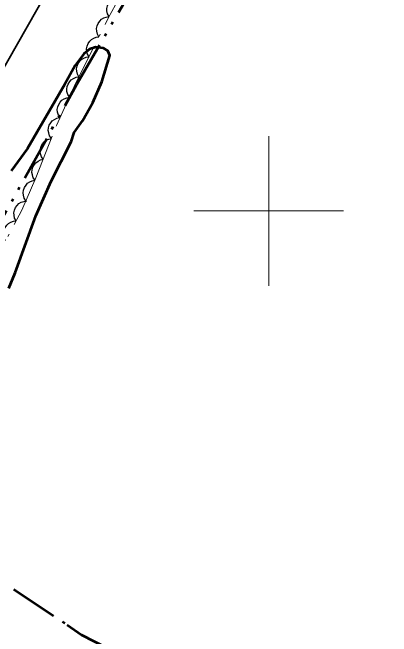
# Model space of a CAD drawing. Extents: x 386081 to 389416, y 5130568 to 5134082.
# Drawn here: x 387965.8 to 388016.4, y 5132143.2 to 5132226.5 of the extents above; entities that cross this region are included whole.
import ezdxf

# ---------------------------------------------------------------- set-up
doc = ezdxf.new("R2010")
doc.units = 0
doc.header["$LTSCALE"] = 1.2
doc.linetypes.add('DASH_DOUBLE_DOT', pattern=[9.2, 5, -1.2, 0.3, -1.2, 0.3, -1.2])
doc.linetypes.add('DOT_DASHED', pattern=[7.7, 5, -1.2, 0.3, -1.2])
for name, color, linetype, lineweight in [('1', 7, 'Continuous', 53), ('23', 7, 'Continuous', 40), ('4', 7, 'DASH_DOUBLE_DOT', 53), ('44', 7, 'Continuous', 25), ('61', 7, 'Continuous', 13)]:
    doc.layers.add(name, color=color, linetype=linetype, lineweight=lineweight)

msp = doc.modelspace()

# ---------------------------------------------------------------- linework, layer by layer
at = {"layer": '1'}
msp.add_lwpolyline([(387965.29, 5132189.68), (387966.15, 5132191.73), (387968.93, 5132199.34), (387970.95, 5132203.98), (387973.64, 5132209.24), (387974.02, 5132210.5), (387975.16, 5132212.05), (387976.54, 5132214.49), (387977.71, 5132217.23), (387978.8, 5132220.76), (387978.54, 5132221.38), (387977.96, 5132221.73), (387976.94, 5132221.87), (387976.07, 5132221.61), (387975.31, 5132221), (387974.16, 5132219.44), (387972.8, 5132216.93), (387967.78, 5132208.36), (387965.64, 5132205.38)], dxfattribs=at)
at = {"layer": '23', "lineweight": 35}
msp.add_lwpolyline([(388350.66, 5132898.63), (388202.91, 5132638.38), (388174.85, 5132589.18), (388148.16, 5132542.09), (388122.46, 5132497.01), (388036.96, 5132346.4), (388027.91, 5132330.61), (387994.29, 5132271.3), (387943.96, 5132182.8), (387915.65, 5132132.74), (387888.36, 5132084.71), (387863.09, 5132039.98), (387797.42, 5131924.62), (387647.54, 5131660.34), (387567.35, 5131519.3), (387534.84, 5131461.86), (387476.24, 5131358.73)], dxfattribs=at)
at = {"layer": '4'}
for points in [[(387944.05, 5132162.9), (387952.17, 5132176.13), (387962.08, 5132194.8), (387974.4, 5132216.94), (387987.26, 5132239.19), (388010.09, 5132278.21), (388026.45, 5132304.05)], [(387896.42, 5132082.98), (387907.41, 5132100.79), (387918.87, 5132120.38), (387930.85, 5132139.8), (387941.72, 5132159.09), (387944.05, 5132162.9), (387946.86, 5132161.36), (387959.56, 5132153.3), (387966.28, 5132149.25), (387973.11, 5132144.74), (387975.01, 5132143.38), (387981.72, 5132139.96), (387996.63, 5132133.25), (387999.15, 5132132.05), (388000.86, 5132130.97), (388003.99, 5132127.92), (388005.68, 5132125.98), (388012.15, 5132120.11), (388014.32, 5132118.28), (388020.68, 5132114.3)]]:
    msp.add_lwpolyline(points, dxfattribs=at)
at = {"layer": '44', "linetype": 'DOT_DASHED', "lineweight": 13}
for points in [[(387978.57, 5132225.75), (387982.87, 5132233.69), (387986.66, 5132239.96), (387992.26, 5132249.91), (388005.38, 5132272.62), (388013.72, 5132286.38), (388024.14, 5132304.21)], [(387880.02, 5132047.67), (387885.79, 5132056.61), (387898.32, 5132079.17), (387907.18, 5132095.8), (387909.09, 5132100.12), (387910.93, 5132103.5), (387913.21, 5132107.05), (387922.6, 5132122.36), (387923.44, 5132124.55), (387925.88, 5132129.9), (387928.28, 5132134.25), (387931.11, 5132138.69), (387944.12, 5132158.5), (387949.98, 5132168.11), (387953.02, 5132173.69), (387967.05, 5132200.13), (387968.93, 5132204.42), (387971.67, 5132211.44), (387974.04, 5132216.62), (387978.57, 5132225.75)]]:
    msp.add_lwpolyline(points, dxfattribs=at)
at = {"layer": '44'}
for points in [[(387978.68, 5132225.96), (387978.49, 5132226.33), (387978.41, 5132226.73), (387978.4, 5132227.06), (387978.48, 5132227.4), (387978.63, 5132227.74), (387978.86, 5132228.04), (387979.09, 5132228.27), (387979.4, 5132228.44), (387979.75, 5132228.56), (387980.11, 5132228.59)], [(387977.34, 5132223.27), (387977.13, 5132223.64), (387977.05, 5132224.03), (387977.02, 5132224.36), (387977.09, 5132224.71), (387977.22, 5132225.05), (387977.45, 5132225.36), (387977.67, 5132225.6), (387977.97, 5132225.78), (387978.32, 5132225.91), (387978.67, 5132225.96)], [(387976.01, 5132220.59), (387975.8, 5132220.95), (387975.71, 5132221.35), (387975.68, 5132221.67), (387975.75, 5132222.02), (387975.89, 5132222.36), (387976.11, 5132222.67), (387976.33, 5132222.92), (387976.64, 5132223.09), (387976.98, 5132223.22), (387977.34, 5132223.27)], [(387974.67, 5132217.9), (387974.47, 5132218.26), (387974.38, 5132218.66), (387974.35, 5132218.99), (387974.42, 5132219.33), (387974.56, 5132219.68), (387974.78, 5132219.99), (387975, 5132220.23), (387975.3, 5132220.41), (387975.65, 5132220.54), (387976.01, 5132220.59)], [(387973.39, 5132215.19), (387973.17, 5132215.55), (387973.07, 5132215.94), (387973.03, 5132216.27), (387973.09, 5132216.61), (387973.21, 5132216.96), (387973.43, 5132217.28), (387973.64, 5132217.53), (387973.94, 5132217.71), (387974.28, 5132217.86), (387974.63, 5132217.92)], [(387972.14, 5132212.46), (387971.92, 5132212.82), (387971.82, 5132213.21), (387971.78, 5132213.54), (387971.84, 5132213.89), (387971.96, 5132214.23), (387972.18, 5132214.55), (387972.39, 5132214.8), (387972.69, 5132214.99), (387973.03, 5132215.13), (387973.39, 5132215.19)], [(387970.99, 5132209.69), (387970.75, 5132210.04), (387970.63, 5132210.42), (387970.57, 5132210.75), (387970.61, 5132211.1), (387970.71, 5132211.45), (387970.91, 5132211.78), (387971.11, 5132212.04), (387971.39, 5132212.24), (387971.73, 5132212.41), (387972.08, 5132212.49)], [(387969.9, 5132206.9), (387969.66, 5132207.24), (387969.54, 5132207.63), (387969.48, 5132207.95), (387969.52, 5132208.3), (387969.62, 5132208.66), (387969.82, 5132208.99), (387970.02, 5132209.25), (387970.3, 5132209.45), (387970.64, 5132209.61), (387970.99, 5132209.69)], [(387968.81, 5132204.1), (387968.57, 5132204.45), (387968.45, 5132204.83), (387968.39, 5132205.16), (387968.43, 5132205.51), (387968.53, 5132205.86), (387968.73, 5132206.19), (387968.92, 5132206.45), (387969.21, 5132206.66), (387969.55, 5132206.82), (387969.9, 5132206.9)], [(387967.59, 5132201.36), (387967.37, 5132201.71), (387967.26, 5132202.11), (387967.21, 5132202.43), (387967.27, 5132202.78), (387967.39, 5132203.13), (387967.6, 5132203.45), (387967.8, 5132203.7), (387968.1, 5132203.89), (387968.44, 5132204.04), (387968.79, 5132204.11)], [(387966.27, 5132198.67), (387966.08, 5132199.03), (387966, 5132199.43), (387965.98, 5132199.76), (387966.06, 5132200.11), (387966.2, 5132200.45), (387966.44, 5132200.75), (387966.66, 5132200.99), (387966.97, 5132201.16), (387967.32, 5132201.28), (387967.68, 5132201.32)], [(387964.87, 5132196.02), (387964.67, 5132196.38), (387964.59, 5132196.78), (387964.57, 5132197.11), (387964.65, 5132197.46), (387964.8, 5132197.8), (387965.03, 5132198.1), (387965.26, 5132198.34), (387965.57, 5132198.51), (387965.92, 5132198.63), (387966.27, 5132198.67)]]:
    msp.add_lwpolyline(points, dxfattribs=at)
at = {"layer": '61'}
for p, q in [((388000, 5132190), (388000, 5132210)), ((387990, 5132200), (388010, 5132200))]:
    msp.add_line(p, q, dxfattribs=at)

doc.saveas('drawing.dxf')
